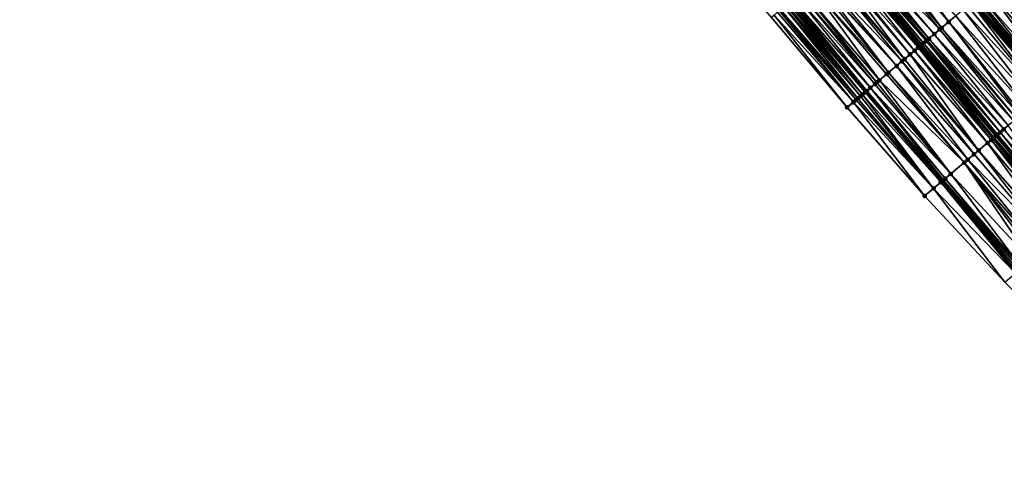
# Model space of a CAD drawing. Header units: feet. Extents: x 2004186 to 2014793, y 836912 to 864902.
# Tile 400 of 656: x 2009040 to 2009208, y 849772 to 849848. Entities that reach past the tile are written whole.
import ezdxf

# ---------------------------------------------------------------- set-up
doc = ezdxf.new("R2010")
doc.units = ezdxf.units.FT
doc.header["$LTSCALE"] = 100
doc.header["$MEASUREMENT"] = 0
for name, color, linetype, lineweight in [('EP_Travel Lane', 5, 'Continuous', 40), ('GPL_Skip Line', 2, 'Continuous', 40), ('Road Shots', 4, 'Continuous', 200), ('Road X-Section', 30, 'Continuous', 13)]:
    doc.layers.add(name, color=color, linetype=linetype, lineweight=lineweight)
doc.layers.add('I-77 SB_MM21-27-Surface-Border', color=7, linetype='Continuous')
doc.layers.add('I-77 SB_MM21-27-Surface-TIN', color=7, linetype='Continuous')

msp = doc.modelspace()

# ---------------------------------------------------------------- linework, layer by layer
at = {"layer": 'EP_Travel Lane'}
msp.add_polyline3d([(2009248.71, 849758.81, 425.99), (2009235.83, 849774.11, 425.99), (2009222.95, 849789.4, 425.95), (2009210.07, 849804.69, 425.93), (2009197.18, 849819.99, 425.92), (2009184.3, 849835.28, 425.93), (2009171.41, 849850.58, 425.91), (2009158.52, 849865.87, 425.92), (2009145.64, 849881.17, 425.93), (2009132.75, 849896.46, 425.93), (2009119.85, 849911.77, 425.94), (2009106.96, 849927.06, 425.99), (2009094.07, 849942.35, 426.02), (2009081.18, 849957.64, 426.04), (2009068.29, 849972.93, 426.07), (2009055.39, 849988.22, 426.1), (2009042.5, 850003.51, 426.13)], dxfattribs=at)
at = {"layer": 'GPL_Skip Line'}
for points in [[(2009280.34, 849759.28, 426.37), (2009267.47, 849774.59, 426.37), (2009254.59, 849789.89, 426.34), (2009241.71, 849805.19, 426.32), (2009228.83, 849820.49, 426.31), (2009215.95, 849835.79, 426.32), (2009203.07, 849851.09, 426.35), (2009190.19, 849866.39, 426.36), (2009177.31, 849881.69, 426.34), (2009164.42, 849896.99, 426.38), (2009151.54, 849912.29, 426.38), (2009138.66, 849927.59, 426.43), (2009125.79, 849942.89, 426.43), (2009112.91, 849958.2, 426.47), (2009100.04, 849973.5, 426.48), (2009087.16, 849988.81, 426.48), (2009074.29, 850004.11, 426.54)], [(2009258.24, 849766.82, 426.24), (2009245.36, 849782.12, 426.21), (2009232.48, 849797.42, 426.19), (2009219.6, 849812.72, 426.17), (2009206.72, 849828.02, 426.15), (2009193.84, 849843.32, 426.19), (2009180.96, 849858.62, 426.2), (2009168.09, 849873.93, 426.18), (2009155.21, 849889.23, 426.21), (2009142.33, 849904.53, 426.22), (2009129.44, 849919.83, 426.25), (2009116.55, 849935.13, 426.27), (2009103.67, 849950.42, 426.28), (2009090.78, 849965.72, 426.32), (2009077.9, 849981.01, 426.33), (2009065.01, 849996.31, 426.38)]]:
    msp.add_polyline3d(points, dxfattribs=at)
at = {"layer": 'I-77 SB_MM21-27-Surface-Border', "color": 3, "linetype": 'ByBlock', "lineweight": -2}
msp.add_polyline3d([(2009247.27, 849757.59, 425.88), (2009234.39, 849772.89, 425.88), (2009222.13, 849788.7, 425.9), (2009208.03, 849802.97, 425.79), (2009194.38, 849817.63, 425.71), (2009181.19, 849832.67, 425.7), (2009168.31, 849847.97, 425.7), (2009155.27, 849863.14, 425.68), (2009142.39, 849878.44, 425.69), (2009129.51, 849893.74, 425.71), (2009116.78, 849909.18, 425.73), (2009104.36, 849924.87, 425.8), (2009091.64, 849940.3, 425.84), (2009079.53, 849956.25, 425.92), (2009068.19, 849972.84, 426.06), (2009054.7, 849987.63, 426.05), (2009040.45, 850001.78, 426.01)], dxfattribs=at)
at = {"layer": 'I-77 SB_MM21-27-Surface-TIN', "color": 128, "linetype": 'ByBlock', "lineweight": -2}
for points in [[(2009185.44, 849862.4, 426.28), (2009184.37, 849861.49, 426.25), (2009197.26, 849846.19, 426.25)], [(2009186.52, 849863.3, 426.3), (2009185.44, 849862.4, 426.28), (2009198.48, 849847.23, 426.28)], [(2009185.44, 849862.4, 426.28), (2009197.26, 849846.19, 426.25), (2009198.48, 849847.23, 426.28)], [(2009186.52, 849863.3, 426.3), (2009198.48, 849847.23, 426.28), (2009199.7, 849848.26, 426.3)], [(2009184.37, 849861.49, 426.25), (2009183, 849860.33, 426.23), (2009196.95, 849845.94, 426.25)], [(2009184.37, 849861.49, 426.25), (2009196.95, 849845.94, 426.25), (2009197.26, 849846.19, 426.25)], [(2009181.47, 849859.05, 426.21), (2009181.16, 849858.79, 426.21), (2009194.2, 849843.62, 426.2)], [(2009181.93, 849859.43, 426.22), (2009181.47, 849859.05, 426.21), (2009194.65, 849844, 426.21)], [(2009181.47, 849859.05, 426.21), (2009194.2, 849843.62, 426.2), (2009194.65, 849844, 426.21)], [(2009182.54, 849859.95, 426.22), (2009181.93, 849859.43, 426.22), (2009195.11, 849844.39, 426.21)], [(2009181.93, 849859.43, 426.22), (2009194.81, 849844.13, 426.21), (2009195.11, 849844.39, 426.21)], [(2009181.93, 849859.43, 426.22), (2009194.65, 849844, 426.21), (2009194.81, 849844.13, 426.21)], [(2009183, 849860.33, 426.23), (2009182.54, 849859.95, 426.22), (2009196.03, 849845.16, 426.23)], [(2009182.54, 849859.95, 426.22), (2009195.11, 849844.39, 426.21), (2009196.03, 849845.16, 426.23)], [(2009183, 849860.33, 426.23), (2009196.03, 849845.16, 426.23), (2009196.95, 849845.94, 426.25)], [(2009179.32, 849857.24, 426.15), (2009179.02, 849856.99, 426.14), (2009191.9, 849841.69, 426.15)], [(2009180.24, 849858.02, 426.18), (2009179.32, 849857.24, 426.15), (2009192.67, 849842.33, 426.18)], [(2009179.32, 849857.24, 426.15), (2009191.9, 849841.69, 426.15), (2009192.67, 849842.33, 426.18)], [(2009180.55, 849858.27, 426.19), (2009180.24, 849858.02, 426.18), (2009193.28, 849842.85, 426.19)], [(2009180.24, 849858.02, 426.18), (2009192.67, 849842.33, 426.18), (2009193.28, 849842.85, 426.19)], [(2009180.85, 849858.53, 426.19), (2009180.55, 849858.27, 426.19), (2009193.58, 849843.1, 426.19)], [(2009180.55, 849858.27, 426.19), (2009193.43, 849842.97, 426.19), (2009193.58, 849843.1, 426.19)], [(2009180.55, 849858.27, 426.19), (2009193.28, 849842.85, 426.19), (2009193.43, 849842.97, 426.19)], [(2009180.85, 849858.53, 426.19), (2009193.84, 849843.32, 426.19), (2009180.96, 849858.62, 426.2)], [(2009180.85, 849858.53, 426.19), (2009193.74, 849843.23, 426.19), (2009193.84, 849843.32, 426.19)], [(2009180.85, 849858.53, 426.19), (2009193.58, 849843.1, 426.19), (2009193.74, 849843.23, 426.19)], [(2009181.16, 849858.79, 426.21), (2009180.96, 849858.62, 426.2), (2009193.89, 849843.36, 426.19)], [(2009193.89, 849843.36, 426.19), (2009180.96, 849858.62, 426.2), (2009193.84, 849843.32, 426.19)], [(2009181.16, 849858.79, 426.21), (2009193.89, 849843.36, 426.19), (2009194.2, 849843.62, 426.2)], [(2009177.79, 849855.95, 426.1), (2009176.72, 849855.05, 426.07), (2009190.52, 849840.53, 426.11)], [(2009178.1, 849856.21, 426.11), (2009177.79, 849855.95, 426.1), (2009190.98, 849840.91, 426.12)], [(2009177.79, 849855.95, 426.1), (2009190.52, 849840.53, 426.11), (2009190.98, 849840.91, 426.12)], [(2009179.02, 849856.99, 426.14), (2009178.1, 849856.21, 426.11), (2009190.98, 849840.91, 426.12)], [(2009179.02, 849856.99, 426.14), (2009190.98, 849840.91, 426.12), (2009191.9, 849841.69, 426.15)], [(2009208.88, 849855.98, 426.24), (2009207.51, 849854.83, 426.27), (2009219.93, 849839.14, 426.25)], [(2009175.65, 849854.15, 426.04), (2009174.89, 849853.51, 426.02), (2009188.23, 849838.59, 426.05)], [(2009176.11, 849854.54, 426.05), (2009175.65, 849854.15, 426.04), (2009188.23, 849838.59, 426.05)], [(2009176.26, 849854.67, 426.05), (2009176.11, 849854.54, 426.05), (2009189.61, 849839.75, 426.08)], [(2009176.11, 849854.54, 426.05), (2009188.23, 849838.59, 426.05), (2009189.61, 849839.75, 426.08)], [(2009176.72, 849855.05, 426.07), (2009176.26, 849854.67, 426.05), (2009189.61, 849839.75, 426.08)], [(2009176.72, 849855.05, 426.07), (2009189.61, 849839.75, 426.08), (2009190.52, 849840.53, 426.11)], [(2009207.51, 849854.83, 426.27), (2009205.67, 849853.28, 426.3), (2009219.93, 849839.14, 426.25)], [(2009173.66, 849852.48, 425.99), (2009173.21, 849852.09, 425.98), (2009186.24, 849836.92, 426)], [(2009174.89, 849853.51, 426.02), (2009173.66, 849852.48, 425.99), (2009186.7, 849837.31, 426.01)], [(2009173.66, 849852.48, 425.99), (2009186.24, 849836.92, 426), (2009186.7, 849837.31, 426.01)], [(2009174.89, 849853.51, 426.02), (2009187.92, 849838.34, 426.04), (2009188.23, 849838.59, 426.05)], [(2009174.89, 849853.51, 426.02), (2009186.7, 849837.31, 426.01), (2009187.92, 849838.34, 426.04)], [(2009205.06, 849852.76, 426.31), (2009203.83, 849851.73, 426.34), (2009217.02, 849836.69, 426.3)], [(2009205.67, 849853.28, 426.3), (2009205.06, 849852.76, 426.31), (2009218.09, 849837.59, 426.28)], [(2009205.06, 849852.76, 426.31), (2009217.02, 849836.69, 426.3), (2009218.09, 849837.59, 426.28)], [(2009205.67, 849853.28, 426.3), (2009218.7, 849838.11, 426.27), (2009219.93, 849839.14, 426.25)], [(2009205.67, 849853.28, 426.3), (2009218.09, 849837.59, 426.28), (2009218.7, 849838.11, 426.27)], [(2009171.37, 849850.54, 425.91), (2009171.22, 849850.42, 425.9), (2009184.25, 849835.25, 425.93)], [(2009171.37, 849850.54, 425.91), (2009184.25, 849835.25, 425.93), (2009171.41, 849850.58, 425.91)], [(2009171.68, 849850.8, 425.93), (2009171.41, 849850.58, 425.91), (2009184.3, 849835.28, 425.93)], [(2009184.25, 849835.25, 425.93), (2009184.3, 849835.28, 425.93), (2009171.41, 849850.58, 425.91)], [(2009171.83, 849850.93, 425.94), (2009171.68, 849850.8, 425.93), (2009184.56, 849835.5, 425.95)], [(2009171.68, 849850.8, 425.93), (2009184.3, 849835.28, 425.93), (2009184.56, 849835.5, 425.95)], [(2009171.98, 849851.06, 425.94), (2009171.83, 849850.93, 425.94), (2009184.56, 849835.5, 425.95)], [(2009172.59, 849851.58, 425.96), (2009171.98, 849851.06, 425.94), (2009185.17, 849836.02, 425.97)], [(2009171.98, 849851.06, 425.94), (2009184.56, 849835.5, 425.95), (2009185.17, 849836.02, 425.97)], [(2009173.21, 849852.09, 425.98), (2009172.59, 849851.58, 425.96), (2009185.93, 849836.66, 425.99)], [(2009172.59, 849851.58, 425.96), (2009185.17, 849836.02, 425.97), (2009185.93, 849836.66, 425.99)], [(2009173.21, 849852.09, 425.98), (2009185.93, 849836.66, 425.99), (2009186.24, 849836.92, 426)], [(2009202.3, 849850.45, 426.36), (2009201.69, 849849.93, 426.35), (2009214.42, 849834.5, 426.31)], [(2009202.46, 849850.57, 426.36), (2009202.3, 849850.45, 426.36), (2009215.34, 849835.28, 426.32)], [(2009202.3, 849850.45, 426.36), (2009214.42, 849834.5, 426.31), (2009215.34, 849835.28, 426.32)], [(2009202.61, 849850.7, 426.36), (2009202.46, 849850.57, 426.36), (2009215.34, 849835.28, 426.32)], [(2009202.76, 849850.83, 426.35), (2009202.61, 849850.7, 426.36), (2009215.64, 849835.53, 426.32)], [(2009202.61, 849850.7, 426.36), (2009215.34, 849835.28, 426.32), (2009215.64, 849835.53, 426.32)], [(2009202.76, 849850.83, 426.35), (2009215.95, 849835.79, 426.32), (2009203.07, 849851.09, 426.35)], [(2009202.76, 849850.83, 426.35), (2009215.64, 849835.53, 426.32), (2009215.95, 849835.79, 426.32)], [(2009203.22, 849851.22, 426.35), (2009203.07, 849851.09, 426.35), (2009215.95, 849835.79, 426.32)], [(2009203.37, 849851.35, 426.35), (2009203.22, 849851.22, 426.35), (2009216.26, 849836.05, 426.31)], [(2009203.22, 849851.22, 426.35), (2009215.95, 849835.79, 426.32), (2009216.26, 849836.05, 426.31)], [(2009203.83, 849851.73, 426.34), (2009203.37, 849851.35, 426.35), (2009216.26, 849836.05, 426.31)], [(2009203.83, 849851.73, 426.34), (2009216.26, 849836.05, 426.31), (2009217.02, 849836.69, 426.3)], [(2009169.38, 849848.87, 425.77), (2009168.77, 849848.35, 425.73), (2009182.26, 849833.57, 425.78)], [(2009169.69, 849849.13, 425.79), (2009169.38, 849848.87, 425.77), (2009182.26, 849833.57, 425.78)], [(2009169.84, 849849.26, 425.8), (2009169.69, 849849.13, 425.79), (2009182.72, 849833.96, 425.8)], [(2009169.69, 849849.13, 425.79), (2009182.26, 849833.57, 425.78), (2009182.72, 849833.96, 425.8)], [(2009170.45, 849849.77, 425.85), (2009169.84, 849849.26, 425.8), (2009183.03, 849834.21, 425.83)], [(2009169.84, 849849.26, 425.8), (2009182.72, 849833.96, 425.8), (2009183.03, 849834.21, 425.83)], [(2009170.76, 849850.03, 425.88), (2009170.45, 849849.77, 425.85), (2009183.49, 849834.6, 425.87)], [(2009170.45, 849849.77, 425.85), (2009183.03, 849834.21, 425.83), (2009183.49, 849834.6, 425.87)], [(2009170.91, 849850.16, 425.89), (2009170.76, 849850.03, 425.88), (2009183.79, 849834.86, 425.9)], [(2009170.76, 849850.03, 425.88), (2009183.49, 849834.6, 425.87), (2009183.79, 849834.86, 425.9)], [(2009171.22, 849850.42, 425.9), (2009170.91, 849850.16, 425.89), (2009183.79, 849834.86, 425.9)], [(2009171.22, 849850.42, 425.9), (2009183.79, 849834.86, 425.9), (2009184.25, 849835.25, 425.93)], [(2009200.93, 849849.29, 426.33), (2009199.7, 849848.26, 426.3), (2009213.2, 849833.47, 426.28)], [(2009201.69, 849849.93, 426.35), (2009200.93, 849849.29, 426.33), (2009214.42, 849834.5, 426.31)], [(2009200.93, 849849.29, 426.33), (2009213.2, 849833.47, 426.28), (2009214.42, 849834.5, 426.31)], [(2009168.77, 849848.35, 425.73), (2009168.31, 849847.97, 425.7), (2009181.19, 849832.67, 425.7)], [(2009168.77, 849848.35, 425.73), (2009181.19, 849832.67, 425.7), (2009182.26, 849833.57, 425.78)], [(2009198.48, 849847.23, 426.28), (2009197.26, 849846.19, 426.25), (2009210.6, 849831.28, 426.23)], [(2009199.7, 849848.26, 426.3), (2009198.48, 849847.23, 426.28), (2009211.97, 849832.44, 426.26)], [(2009198.48, 849847.23, 426.28), (2009210.9, 849831.54, 426.24), (2009211.97, 849832.44, 426.26)], [(2009198.48, 849847.23, 426.28), (2009210.6, 849831.28, 426.23), (2009210.9, 849831.54, 426.24)], [(2009199.7, 849848.26, 426.3), (2009211.97, 849832.44, 426.26), (2009213.2, 849833.47, 426.28)], [(2009196.95, 849845.94, 426.25), (2009196.03, 849845.16, 426.23), (2009209.52, 849830.38, 426.21)], [(2009197.26, 849846.19, 426.25), (2009196.95, 849845.94, 426.25), (2009209.98, 849830.77, 426.22)], [(2009196.95, 849845.94, 426.25), (2009209.52, 849830.38, 426.21), (2009209.98, 849830.77, 426.22)], [(2009197.26, 849846.19, 426.25), (2009209.98, 849830.77, 426.22), (2009210.6, 849831.28, 426.23)], [(2009194.65, 849844, 426.21), (2009194.2, 849843.62, 426.2), (2009207.23, 849828.45, 426.17)], [(2009194.81, 849844.13, 426.21), (2009194.65, 849844, 426.21), (2009207.84, 849828.96, 426.18)], [(2009194.65, 849844, 426.21), (2009207.23, 849828.45, 426.17), (2009207.84, 849828.96, 426.18)], [(2009195.11, 849844.39, 426.21), (2009194.81, 849844.13, 426.21), (2009207.84, 849828.96, 426.18)], [(2009196.03, 849845.16, 426.23), (2009195.11, 849844.39, 426.21), (2009208.61, 849829.61, 426.19)], [(2009195.11, 849844.39, 426.21), (2009207.84, 849828.96, 426.18), (2009208.61, 849829.61, 426.19)], [(2009196.03, 849845.16, 426.23), (2009208.61, 849829.61, 426.19), (2009209.52, 849830.38, 426.21)], [(2009192.67, 849842.33, 426.18), (2009191.9, 849841.69, 426.15), (2009205.09, 849826.64, 426.12)], [(2009193.28, 849842.85, 426.19), (2009192.67, 849842.33, 426.18), (2009205.7, 849827.16, 426.15)], [(2009192.67, 849842.33, 426.18), (2009205.09, 849826.64, 426.12), (2009205.7, 849827.16, 426.15)], [(2009193.43, 849842.97, 426.19), (2009193.28, 849842.85, 426.19), (2009206.16, 849827.55, 426.15)], [(2009193.28, 849842.85, 426.19), (2009206.01, 849827.42, 426.15), (2009206.16, 849827.55, 426.15)], [(2009193.28, 849842.85, 426.19), (2009205.7, 849827.16, 426.15), (2009206.01, 849827.42, 426.15)], [(2009193.58, 849843.1, 426.19), (2009193.43, 849842.97, 426.19), (2009206.47, 849827.8, 426.15)], [(2009193.43, 849842.97, 426.19), (2009206.16, 849827.55, 426.15), (2009206.47, 849827.8, 426.15)], [(2009193.74, 849843.23, 426.19), (2009193.58, 849843.1, 426.19), (2009206.62, 849827.93, 426.15)], [(2009193.58, 849843.1, 426.19), (2009206.47, 849827.8, 426.15), (2009206.62, 849827.93, 426.15)], [(2009193.74, 849843.23, 426.19), (2009206.72, 849828.02, 426.15), (2009193.84, 849843.32, 426.19)], [(2009193.74, 849843.23, 426.19), (2009206.62, 849827.93, 426.15), (2009206.72, 849828.02, 426.15)], [(2009193.89, 849843.36, 426.19), (2009193.84, 849843.32, 426.19), (2009206.77, 849828.06, 426.15)], [(2009206.77, 849828.06, 426.15), (2009193.84, 849843.32, 426.19), (2009206.72, 849828.02, 426.15)], [(2009194.2, 849843.62, 426.2), (2009193.89, 849843.36, 426.19), (2009206.77, 849828.06, 426.15)], [(2009194.2, 849843.62, 426.2), (2009206.77, 849828.06, 426.15), (2009207.23, 849828.45, 426.17)], [(2009190.52, 849840.53, 426.11), (2009189.61, 849839.75, 426.08), (2009202.79, 849824.71, 426.06)], [(2009190.98, 849840.91, 426.12), (2009190.52, 849840.53, 426.11), (2009203.56, 849825.36, 426.08)], [(2009190.52, 849840.53, 426.11), (2009202.79, 849824.71, 426.06), (2009203.56, 849825.36, 426.08)], [(2009191.9, 849841.69, 426.15), (2009190.98, 849840.91, 426.12), (2009203.56, 849825.36, 426.08)], [(2009191.9, 849841.69, 426.15), (2009203.56, 849825.36, 426.08), (2009205.09, 849826.64, 426.12)], [(2009189.61, 849839.75, 426.08), (2009188.23, 849838.59, 426.05), (2009201.72, 849823.81, 426.04)], [(2009189.61, 849839.75, 426.08), (2009201.72, 849823.81, 426.04), (2009202.79, 849824.71, 426.06)], [(2009186.7, 849837.31, 426.01), (2009186.24, 849836.92, 426), (2009198.82, 849821.36, 425.96)], [(2009187.92, 849838.34, 426.04), (2009186.7, 849837.31, 426.01), (2009201.11, 849823.3, 426.02)], [(2009186.7, 849837.31, 426.01), (2009198.82, 849821.36, 425.96), (2009201.11, 849823.3, 426.02)], [(2009188.23, 849838.59, 426.05), (2009187.92, 849838.34, 426.04), (2009201.11, 849823.3, 426.02)], [(2009188.23, 849838.59, 426.05), (2009201.11, 849823.3, 426.02), (2009201.72, 849823.81, 426.04)], [(2009184.56, 849835.5, 425.95), (2009184.3, 849835.28, 425.93), (2009197.18, 849819.99, 425.92)], [(2009185.17, 849836.02, 425.97), (2009184.56, 849835.5, 425.95), (2009197.59, 849820.33, 425.94)], [(2009184.56, 849835.5, 425.95), (2009197.18, 849819.99, 425.92), (2009197.44, 849820.2, 425.93)], [(2009184.56, 849835.5, 425.95), (2009197.44, 849820.2, 425.93), (2009197.59, 849820.33, 425.94)], [(2009185.93, 849836.66, 425.99), (2009185.17, 849836.02, 425.97), (2009198.82, 849821.36, 425.96)], [(2009185.17, 849836.02, 425.97), (2009197.9, 849820.59, 425.94), (2009198.82, 849821.36, 425.96)], [(2009185.17, 849836.02, 425.97), (2009197.59, 849820.33, 425.94), (2009197.9, 849820.59, 425.94)], [(2009186.24, 849836.92, 426), (2009185.93, 849836.66, 425.99), (2009198.82, 849821.36, 425.96)], [(2009182.72, 849833.96, 425.8), (2009182.26, 849833.57, 425.78), (2009195.91, 849818.92, 425.82)], [(2009183.03, 849834.21, 425.83), (2009182.72, 849833.96, 425.8), (2009195.91, 849818.92, 425.82)], [(2009183.49, 849834.6, 425.87), (2009183.03, 849834.21, 425.83), (2009195.91, 849818.92, 425.82)], [(2009183.79, 849834.86, 425.9), (2009183.49, 849834.6, 425.87), (2009195.91, 849818.92, 425.82)], [(2009184.25, 849835.25, 425.93), (2009183.79, 849834.86, 425.9), (2009197.13, 849819.95, 425.91)], [(2009183.79, 849834.86, 425.9), (2009195.91, 849818.92, 425.82), (2009197.13, 849819.95, 425.91)], [(2009184.25, 849835.25, 425.93), (2009197.13, 849819.95, 425.91), (2009184.3, 849835.28, 425.93)], [(2009197.13, 849819.95, 425.91), (2009197.18, 849819.99, 425.92), (2009184.3, 849835.28, 425.93)], [(2009182.26, 849833.57, 425.78), (2009181.19, 849832.67, 425.7), (2009194.38, 849817.63, 425.71)], [(2009182.26, 849833.57, 425.78), (2009194.38, 849817.63, 425.71), (2009195.91, 849818.92, 425.82)], [(2009207.84, 849828.96, 426.18), (2009207.23, 849828.45, 426.17), (2009220.57, 849813.54, 426.19)], [(2009208.61, 849829.61, 426.19), (2009207.84, 849828.96, 426.18), (2009220.57, 849813.54, 426.19)], [(2009205.7, 849827.16, 426.15), (2009205.09, 849826.64, 426.12), (2009217.97, 849811.35, 426.14)], [(2009206.01, 849827.42, 426.15), (2009205.7, 849827.16, 426.15), (2009218.73, 849811.99, 426.16)], [(2009205.7, 849827.16, 426.15), (2009217.97, 849811.35, 426.14), (2009218.73, 849811.99, 426.16)], [(2009206.16, 849827.55, 426.15), (2009206.01, 849827.42, 426.15), (2009219.04, 849812.25, 426.16)], [(2009206.01, 849827.42, 426.15), (2009218.73, 849811.99, 426.16), (2009219.04, 849812.25, 426.16)], [(2009206.47, 849827.8, 426.15), (2009206.16, 849827.55, 426.15), (2009219.35, 849812.51, 426.16)], [(2009206.16, 849827.55, 426.15), (2009219.04, 849812.25, 426.16), (2009219.35, 849812.51, 426.16)], [(2009206.62, 849827.93, 426.15), (2009206.47, 849827.8, 426.15), (2009219.35, 849812.51, 426.16)], [(2009206.62, 849827.93, 426.15), (2009219.6, 849812.72, 426.17), (2009206.72, 849828.02, 426.15)], [(2009206.62, 849827.93, 426.15), (2009219.35, 849812.51, 426.16), (2009219.6, 849812.72, 426.17)], [(2009206.77, 849828.06, 426.15), (2009206.72, 849828.02, 426.15), (2009219.65, 849812.76, 426.17)], [(2009219.65, 849812.76, 426.17), (2009206.72, 849828.02, 426.15), (2009219.6, 849812.72, 426.17)], [(2009207.23, 849828.45, 426.17), (2009206.77, 849828.06, 426.15), (2009219.65, 849812.76, 426.17)], [(2009207.23, 849828.45, 426.17), (2009219.65, 849812.76, 426.17), (2009220.57, 849813.54, 426.19)], [(2009203.56, 849825.36, 426.08), (2009202.79, 849824.71, 426.06), (2009215.83, 849809.54, 426.08)], [(2009205.09, 849826.64, 426.12), (2009203.56, 849825.36, 426.08), (2009216.75, 849810.32, 426.11)], [(2009203.56, 849825.36, 426.08), (2009215.83, 849809.54, 426.08), (2009216.75, 849810.32, 426.11)], [(2009205.09, 849826.64, 426.12), (2009216.75, 849810.32, 426.11), (2009217.97, 849811.35, 426.14)], [(2009201.72, 849823.81, 426.04), (2009201.11, 849823.3, 426.02), (2009214.3, 849808.25, 426.04)], [(2009202.79, 849824.71, 426.06), (2009201.72, 849823.81, 426.04), (2009215.83, 849809.54, 426.08)], [(2009201.72, 849823.81, 426.04), (2009214.3, 849808.25, 426.04), (2009215.83, 849809.54, 426.08)], [(2009201.11, 849823.3, 426.02), (2009198.82, 849821.36, 425.96), (2009212.46, 849806.71, 426)], [(2009201.11, 849823.3, 426.02), (2009213.69, 849807.74, 426.03), (2009214.3, 849808.25, 426.04)], [(2009201.11, 849823.3, 426.02), (2009213.23, 849807.35, 426.02), (2009213.69, 849807.74, 426.03)], [(2009201.11, 849823.3, 426.02), (2009212.46, 849806.71, 426), (2009213.23, 849807.35, 426.02)], [(2009197.59, 849820.33, 425.94), (2009197.44, 849820.2, 425.93), (2009210.32, 849804.91, 425.95)], [(2009197.9, 849820.59, 425.94), (2009197.59, 849820.33, 425.94), (2009210.63, 849805.16, 425.97)], [(2009197.59, 849820.33, 425.94), (2009210.32, 849804.91, 425.95), (2009210.63, 849805.16, 425.97)], [(2009198.82, 849821.36, 425.96), (2009197.9, 849820.59, 425.94), (2009210.93, 849805.42, 425.98)], [(2009197.9, 849820.59, 425.94), (2009210.63, 849805.16, 425.97), (2009210.93, 849805.42, 425.98)], [(2009198.82, 849821.36, 425.96), (2009210.93, 849805.42, 425.98), (2009212.46, 849806.71, 426)], [(2009195.91, 849818.92, 425.82), (2009194.38, 849817.63, 425.71), (2009208.03, 849802.97, 425.79)], [(2009197.13, 849819.95, 425.91), (2009195.91, 849818.92, 425.82), (2009209.86, 849804.52, 425.92)], [(2009195.91, 849818.92, 425.82), (2009208.03, 849802.97, 425.79), (2009209.86, 849804.52, 425.92)], [(2009197.13, 849819.95, 425.91), (2009210.07, 849804.69, 425.93), (2009197.18, 849819.99, 425.92)], [(2009197.13, 849819.95, 425.91), (2009209.86, 849804.52, 425.92), (2009210.07, 849804.69, 425.93)], [(2009197.44, 849820.2, 425.93), (2009197.18, 849819.99, 425.92), (2009210.07, 849804.69, 425.93)], [(2009197.44, 849820.2, 425.93), (2009210.07, 849804.69, 425.93), (2009210.32, 849804.91, 425.95)]]:
    msp.add_3dface(points, dxfattribs=at)
at = {"layer": 'Road Shots', "lineweight": 100}
for p in [(2009198.48, 849847.23, 426.28), (2009196.95, 849845.94, 426.25), (2009197.26, 849846.19, 426.25), (2009194.65, 849844, 426.21), (2009194.81, 849844.13, 426.21), (2009195.11, 849844.39, 426.21), (2009196.03, 849845.16, 426.23), (2009192.67, 849842.33, 426.18), (2009193.28, 849842.85, 426.19), (2009193.43, 849842.97, 426.19), (2009193.58, 849843.1, 426.19), (2009193.74, 849843.23, 426.19), (2009193.89, 849843.36, 426.19), (2009194.2, 849843.62, 426.2), (2009190.52, 849840.53, 426.11), (2009190.98, 849840.91, 426.12), (2009191.9, 849841.69, 426.15), (2009189.61, 849839.75, 426.08), (2009186.7, 849837.31, 426.01), (2009187.92, 849838.34, 426.04), (2009188.23, 849838.59, 426.05), (2009184.56, 849835.5, 425.95), (2009185.17, 849836.02, 425.97), (2009185.93, 849836.66, 425.99), (2009186.24, 849836.92, 426), (2009182.72, 849833.96, 425.8), (2009183.03, 849834.21, 425.83), (2009183.49, 849834.6, 425.87), (2009183.79, 849834.86, 425.9), (2009184.25, 849835.25, 425.93), (2009181.19, 849832.67, 425.7), (2009182.26, 849833.57, 425.78), (2009207.84, 849828.96, 426.18), (2009205.7, 849827.16, 426.15), (2009206.01, 849827.42, 426.15), (2009206.16, 849827.55, 426.15), (2009206.47, 849827.8, 426.15), (2009206.62, 849827.93, 426.15), (2009206.77, 849828.06, 426.15), (2009207.23, 849828.45, 426.17), (2009203.56, 849825.36, 426.08), (2009205.09, 849826.64, 426.12), (2009201.72, 849823.81, 426.04), (2009202.79, 849824.71, 426.06), (2009201.11, 849823.3, 426.02), (2009197.59, 849820.33, 425.94), (2009197.9, 849820.59, 425.94), (2009198.82, 849821.36, 425.96), (2009195.91, 849818.92, 425.82), (2009197.13, 849819.95, 425.91), (2009197.44, 849820.2, 425.93), (2009194.38, 849817.63, 425.71)]:
    msp.add_point(p, dxfattribs=at)
at = {"layer": 'Road X-Section', "extrusion": (-0.644088, 0.764951, 0.00053389), "flags": 128}
for points, elevation in [([(-2084292.84, 769.53), (-2084294.24, 769.61), (-2084294.84, 769.63), (-2084295.24, 769.66), (-2084295.84, 769.7), (-2084296.24, 769.73), (-2084296.84, 769.76), (-2084297.24, 769.78), (-2084298.04, 769.8), (-2084299.04, 769.82), (-2084299.44, 769.83), (-2084300.04, 769.84), (-2084301.64, 769.87), (-2084302.04, 769.88), (-2084303.84, 769.91), (-2084305.04, 769.94), (-2084305.64, 769.95), (-2084306.84, 769.98), (-2084307.84, 770.01), (-2084308.64, 770.02), (-2084308.84, 770.02), (-2084309.04, 770.02), (-2084309.24, 770.02), (-2084309.44, 770.02), (-2084309.84, 770.03), (-2084310.44, 770.04), (-2084310.64, 770.04), (-2084311.04, 770.04), (-2084312.24, 770.06), (-2084313.44, 770.08), (-2084313.84, 770.08), (-2084315.44, 770.11), (-2084317.04, 770.13), (-2084318.64, 770.16), (-2084319.64, 770.18), (-2084320.44, 770.19), (-2084320.64, 770.19), (-2084320.84, 770.19), (-2084321.04, 770.18), (-2084321.64, 770.18), (-2084321.84, 770.18), (-2084322.44, 770.17), (-2084324.04, 770.14), (-2084324.84, 770.13), (-2084327.24, 770.1), (-2084329.04, 770.07), (-2084330.44, 770.06), (-2084331.84, 770.04), (-2084332.44, 770.02), (-2084332.84, 770.01), (-2084333.04, 770.01), (-2084333.24, 770.01), (-2084333.64, 770.02), (-2084333.84, 770.02), (-2084334.04, 770.02), (-2084334.44, 770), (-2084335.04, 769.98), (-2084335.44, 769.96), (-2084335.84, 769.94), (-2084336.24, 769.93), (-2084336.84, 769.9), (-2084337.64, 769.87), (-2084338.44, 769.84), (-2084339.44, 769.79), (-2084341.64, 769.7), (-2084342.04, 769.68)], -644008.98), ([(-2084293.24, 769.55), (-2084295.24, 769.66), (-2084296.84, 769.75), (-2084297.24, 769.77), (-2084297.44, 769.78), (-2084297.84, 769.79), (-2084299.04, 769.8), (-2084302.04, 769.87), (-2084302.84, 769.88), (-2084304.24, 769.9), (-2084305.24, 769.92), (-2084307.24, 769.96), (-2084308.04, 769.99), (-2084308.44, 769.99), (-2084308.64, 770), (-2084309.04, 769.99), (-2084309.24, 769.99), (-2084309.44, 769.99), (-2084310.04, 770.01), (-2084310.84, 770.02), (-2084311.84, 770.03), (-2084313.04, 770.05), (-2084313.64, 770.06), (-2084314.44, 770.07), (-2084314.84, 770.08), (-2084316.24, 770.1), (-2084317.84, 770.12), (-2084319.44, 770.15), (-2084320.64, 770.16), (-2084321.04, 770.16), (-2084321.84, 770.16), (-2084322.84, 770.14), (-2084324.24, 770.12), (-2084325.04, 770.11), (-2084326.64, 770.09), (-2084329.84, 770.06), (-2084331.04, 770.04), (-2084331.64, 770.03), (-2084332.04, 770.03), (-2084332.64, 770.01), (-2084333.04, 770), (-2084333.24, 770), (-2084333.64, 770.01), (-2084333.84, 770.01), (-2084334.04, 770), (-2084334.64, 769.97), (-2084335.04, 769.96), (-2084335.84, 769.94), (-2084336.24, 769.92), (-2084336.64, 769.91), (-2084337.04, 769.89), (-2084337.44, 769.87), (-2084338.04, 769.85), (-2084338.64, 769.83), (-2084340.04, 769.76), (-2084340.84, 769.73), (-2084342.04, 769.68)], -644028.98)]:
    msp.add_lwpolyline(points, dxfattribs=dict(at, elevation=elevation))

doc.saveas('drawing.dxf')
